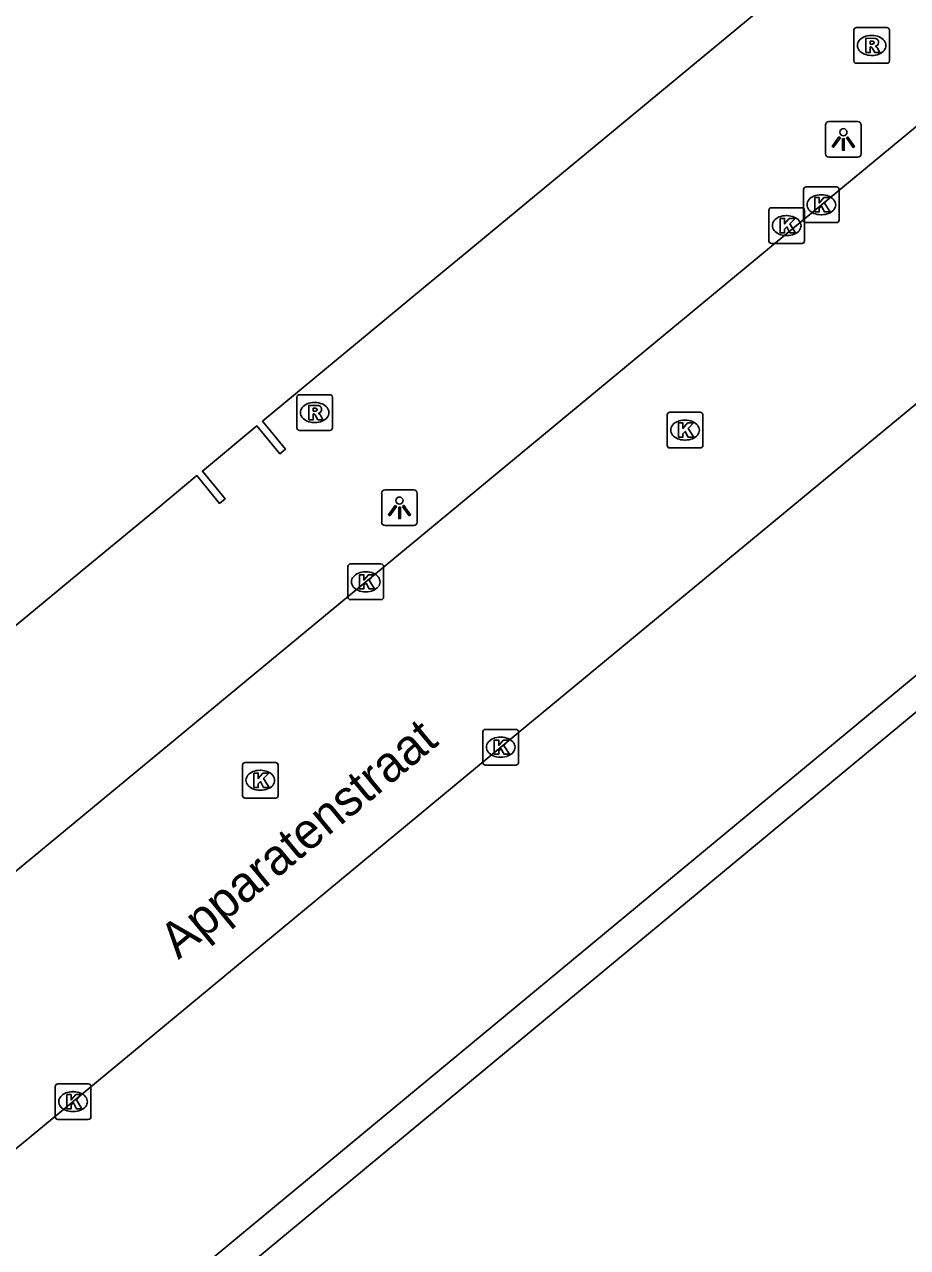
# Model space of a CAD drawing. Extents: x 159489 to 160304, y 383826 to 384530.
# Drawn here: x 159947.73 to 159972.47, y 384336.25 to 384370.53 of the extents above; entities that cross this region are included whole.
import ezdxf

# ---------------------------------------------------------------- set-up
doc = ezdxf.new("R2010")
doc.units = 0
for name, color, linetype in [('IMGEO_Kolk', 7, 'Continuous'), ('IMGEO_Lichtpunt', 7, 'Continuous'), ('IMGEO_Openbare_ruimte_label', 7, 'Continuous'), ('IMGEO_Pand', 7, 'Continuous'), ('IMGEO_Rijbaan_lokaal_gesloten', 7, 'Continuous'), ('IMGEO_Rioolput', 7, 'Continuous'), ('IMGEO_Voetpad_open', 7, 'Continuous')]:
    doc.layers.add(name, color=color, linetype=linetype)

msp = doc.modelspace()

# ---------------------------------------------------------------- linework, layer by layer
at = {"layer": 'IMGEO_Kolk'}
for p, q in [((159969.556, 384365.054), (159969.556, 384365.906)), ((159969.631, 384365.98), (159970.483, 384365.98)), ((159970.044, 384365.76), (159970.069, 384365.76)), ((159970.557, 384365.906), (159970.557, 384365.054)), ((159968.66, 384365.395), (159969.512, 384365.395)), ((159968.585, 384364.469), (159968.585, 384365.321)), ((159969.073, 384365.175), (159969.098, 384365.175)), ((159969.586, 384365.321), (159969.586, 384364.469)), ((159970.067, 384365.2), (159970.042, 384365.2)), ((159970.483, 384364.98), (159969.631, 384364.98)), ((159969.512, 384364.395), (159968.66, 384364.395)), ((159969.096, 384364.615), (159969.071, 384364.615)), ((159965.737, 384358.737), (159965.737, 384359.589)), ((159965.812, 384359.663), (159966.664, 384359.663)), ((159966.738, 384359.589), (159966.738, 384358.737)), ((159966.225, 384359.443), (159966.25, 384359.443)), ((159966.248, 384358.883), (159966.223, 384358.883)), ((159966.664, 384358.663), (159965.812, 384358.663)), ((159956.794, 384354.483), (159956.794, 384355.335)), ((159956.869, 384355.409), (159957.721, 384355.409)), ((159957.282, 384355.189), (159957.307, 384355.189)), ((159957.795, 384355.335), (159957.795, 384354.483)), ((159957.721, 384354.409), (159956.869, 384354.409)), ((159957.305, 384354.629), (159957.28, 384354.629)), ((159960.574, 384349.847), (159960.574, 384350.699)), ((159960.649, 384350.773), (159961.501, 384350.773)), ((159961.575, 384350.699), (159961.575, 384349.847)), ((159961.062, 384350.553), (159961.087, 384350.553)), ((159961.085, 384349.993), (159961.06, 384349.993)), ((159953.839, 384348.919), (159953.839, 384349.771)), ((159953.914, 384349.845), (159954.766, 384349.845)), ((159954.327, 384349.625), (159954.352, 384349.625)), ((159954.84, 384349.771), (159954.84, 384348.919)), ((159961.501, 384349.773), (159960.649, 384349.773)), ((159954.35, 384349.065), (159954.325, 384349.065)), ((159954.766, 384348.845), (159953.914, 384348.845)), ((159948.595, 384339.91), (159948.595, 384340.762)), ((159948.67, 384340.836), (159949.522, 384340.836)), ((159949.596, 384340.762), (159949.596, 384339.91)), ((159949.083, 384340.616), (159949.108, 384340.616)), ((159949.106, 384340.056), (159949.081, 384340.056)), ((159949.522, 384339.836), (159948.67, 384339.836))]:
    msp.add_line(p, q, dxfattribs=at)
for points in [[(159969.556, 384365.054), (159969.556, 384365.906)], [(159969.631, 384365.98), (159970.483, 384365.98)], [(159970.557, 384365.906), (159970.557, 384365.054)], [(159968.66, 384365.395), (159969.512, 384365.395)], [(159969.877, 384365.68), (159970, 384365.68), (159970, 384365.529), (159970.13, 384365.68), (159970.294, 384365.68), (159970.148, 384365.529), (159970.301, 384365.28), (159970.149, 384365.28), (159970.064, 384365.444), (159970, 384365.377), (159970, 384365.28), (159969.877, 384365.28), (159969.877, 384365.68)], [(159968.585, 384364.469), (159968.585, 384365.321)], [(159968.906, 384365.095), (159969.029, 384365.095), (159969.029, 384364.944), (159969.159, 384365.095), (159969.323, 384365.095), (159969.177, 384364.944), (159969.33, 384364.695), (159969.178, 384364.695), (159969.093, 384364.859), (159969.029, 384364.792), (159969.029, 384364.695), (159968.906, 384364.695), (159968.906, 384365.095)], [(159969.586, 384365.321), (159969.586, 384364.469)], [(159970.483, 384364.98), (159969.631, 384364.98)], [(159969.512, 384364.395), (159968.66, 384364.395)], [(159965.737, 384358.737), (159965.737, 384359.589)], [(159965.812, 384359.663), (159966.664, 384359.663)], [(159966.738, 384359.589), (159966.738, 384358.737)], [(159966.058, 384359.363), (159966.181, 384359.363), (159966.181, 384359.212), (159966.311, 384359.363), (159966.475, 384359.363), (159966.329, 384359.212), (159966.482, 384358.963), (159966.33, 384358.963), (159966.245, 384359.127), (159966.181, 384359.06), (159966.181, 384358.963), (159966.058, 384358.963), (159966.058, 384359.363)], [(159966.664, 384358.663), (159965.812, 384358.663)], [(159956.794, 384354.483), (159956.794, 384355.335)], [(159956.869, 384355.409), (159957.721, 384355.409)], [(159957.115, 384355.109), (159957.238, 384355.109), (159957.238, 384354.958), (159957.368, 384355.109), (159957.532, 384355.109), (159957.386, 384354.958), (159957.539, 384354.709), (159957.387, 384354.709), (159957.302, 384354.873), (159957.238, 384354.806), (159957.238, 384354.709), (159957.115, 384354.709), (159957.115, 384355.109)], [(159957.795, 384355.335), (159957.795, 384354.483)], [(159957.721, 384354.409), (159956.869, 384354.409)], [(159960.574, 384349.847), (159960.574, 384350.699)], [(159960.649, 384350.773), (159961.501, 384350.773)], [(159961.575, 384350.699), (159961.575, 384349.847)], [(159960.895, 384350.473), (159961.018, 384350.473), (159961.018, 384350.322), (159961.148, 384350.473), (159961.312, 384350.473), (159961.166, 384350.322), (159961.319, 384350.073), (159961.167, 384350.073), (159961.082, 384350.237), (159961.018, 384350.17), (159961.018, 384350.073), (159960.895, 384350.073), (159960.895, 384350.473)], [(159953.839, 384348.919), (159953.839, 384349.771)], [(159953.914, 384349.845), (159954.766, 384349.845)], [(159954.84, 384349.771), (159954.84, 384348.919)], [(159961.501, 384349.773), (159960.649, 384349.773)], [(159954.16, 384349.545), (159954.283, 384349.545), (159954.283, 384349.394), (159954.413, 384349.545), (159954.577, 384349.545), (159954.431, 384349.394), (159954.584, 384349.145), (159954.432, 384349.145), (159954.347, 384349.309), (159954.283, 384349.242), (159954.283, 384349.145), (159954.16, 384349.145), (159954.16, 384349.545)], [(159954.766, 384348.845), (159953.914, 384348.845)], [(159948.595, 384339.91), (159948.595, 384340.762)], [(159948.67, 384340.836), (159949.522, 384340.836)], [(159949.596, 384340.762), (159949.596, 384339.91)], [(159948.916, 384340.536), (159949.039, 384340.536), (159949.039, 384340.385), (159949.169, 384340.536), (159949.333, 384340.536), (159949.187, 384340.385), (159949.34, 384340.136), (159949.188, 384340.136), (159949.103, 384340.3), (159949.039, 384340.233), (159949.039, 384340.136), (159948.916, 384340.136), (159948.916, 384340.536)], [(159949.522, 384339.836), (159948.67, 384339.836)]]:
    msp.add_lwpolyline(points, dxfattribs=at)
for centre, start, end in [((159969.633, 384365.904), 91.552, 178.448), ((159969.633, 384365.904), 91.552, 178.448), ((159970.481, 384365.904), 1.552, 88.448), ((159970.481, 384365.904), 1.552, 88.448), ((159968.662, 384365.319), 91.552, 178.448), ((159968.662, 384365.319), 91.552, 178.448), ((159969.51, 384365.319), 1.552, 88.448), ((159969.51, 384365.319), 1.552, 88.448), ((159969.633, 384365.056), 181.552, 268.448), ((159969.633, 384365.056), 181.552, 268.448), ((159970.481, 384365.056), 271.552, 358.448), ((159970.481, 384365.056), 271.552, 358.448), ((159968.662, 384364.471), 181.552, 268.448), ((159968.662, 384364.471), 181.552, 268.448), ((159969.51, 384364.471), 271.552, 358.448), ((159969.51, 384364.471), 271.552, 358.448), ((159965.814, 384359.587), 91.552, 178.448), ((159965.814, 384359.587), 91.552, 178.448), ((159966.662, 384359.587), 1.552, 88.448), ((159966.662, 384359.587), 1.552, 88.448), ((159965.814, 384358.739), 181.552, 268.448), ((159965.814, 384358.739), 181.552, 268.448), ((159966.662, 384358.739), 271.552, 358.448), ((159966.662, 384358.739), 271.552, 358.448), ((159956.871, 384355.333), 91.552, 178.448), ((159956.871, 384355.333), 91.552, 178.448), ((159957.719, 384355.333), 1.552, 88.448), ((159957.719, 384355.333), 1.552, 88.448), ((159956.871, 384354.485), 181.552, 268.448), ((159956.871, 384354.485), 181.552, 268.448), ((159957.719, 384354.485), 271.552, 358.448), ((159957.719, 384354.485), 271.552, 358.448), ((159960.651, 384350.697), 91.552, 178.448), ((159960.651, 384350.697), 91.552, 178.448), ((159961.499, 384350.697), 1.552, 88.448), ((159961.499, 384350.697), 1.552, 88.448), ((159953.916, 384349.769), 91.552, 178.448), ((159953.916, 384349.769), 91.552, 178.448), ((159954.764, 384349.769), 1.552, 88.448), ((159954.764, 384349.769), 1.552, 88.448), ((159960.651, 384349.849), 181.552, 268.448), ((159960.651, 384349.849), 181.552, 268.448), ((159961.499, 384349.849), 271.552, 358.448), ((159961.499, 384349.849), 271.552, 358.448), ((159953.916, 384348.921), 181.552, 268.448), ((159953.916, 384348.921), 181.552, 268.448), ((159954.764, 384348.921), 271.552, 358.448), ((159954.764, 384348.921), 271.552, 358.448), ((159948.672, 384340.76), 91.552, 178.448), ((159948.672, 384340.76), 91.552, 178.448), ((159949.52, 384340.76), 1.552, 88.448), ((159949.52, 384340.76), 1.552, 88.448), ((159948.672, 384339.912), 181.552, 268.448), ((159948.672, 384339.912), 181.552, 268.448), ((159949.52, 384339.912), 271.552, 358.448), ((159949.52, 384339.912), 271.552, 358.448)]:
    msp.add_arc(centre, 0.0765, start, end, dxfattribs=at)
for centre, major_axis, ratio, start_param, end_param in [((159970.043, 384365.48), (-0.387, 0.002), 0.722429, 4.712389, 7.853982), ((159970.068, 384365.48), (-0.39, 0.002), 0.717154, 1.570796, 4.712389), ((159969.072, 384364.895), (-0.387, 0.002), 0.722429, 4.712389, 7.853982), ((159969.097, 384364.895), (-0.39, 0.002), 0.717154, 1.570796, 4.712389), ((159966.224, 384359.163), (-0.387, 0.002), 0.722429, 4.712389, 7.853982), ((159966.249, 384359.163), (-0.39, 0.002), 0.717154, 1.570796, 4.712389), ((159957.281, 384354.909), (-0.387, 0.002), 0.722429, 4.712389, 7.853982), ((159957.306, 384354.909), (-0.39, 0.002), 0.717154, 1.570796, 4.712389), ((159961.061, 384350.273), (-0.387, 0.002), 0.722429, 4.712389, 7.853982), ((159961.086, 384350.273), (-0.39, 0.002), 0.717154, 1.570796, 4.712389), ((159954.326, 384349.345), (-0.387, 0.002), 0.722429, 4.712389, 7.853982), ((159954.351, 384349.345), (-0.39, 0.002), 0.717154, 1.570796, 4.712389), ((159949.082, 384340.336), (-0.387, 0.002), 0.722429, 4.712389, 7.853982), ((159949.107, 384340.336), (-0.39, 0.002), 0.717154, 1.570796, 4.712389)]:
    msp.add_ellipse(centre, major_axis=major_axis, ratio=ratio, start_param=start_param, end_param=end_param, dxfattribs=at)
at = {"layer": 'IMGEO_Lichtpunt'}
for p, q in [((159971.078, 384367.811), (159970.27, 384367.811)), ((159971.078, 384367.811), (159970.27, 384367.811)), ((159970.176, 384367.716), (159970.176, 384366.909)), ((159970.176, 384367.716), (159970.176, 384366.909)), ((159971.172, 384366.909), (159971.172, 384367.716)), ((159971.172, 384366.909), (159971.172, 384367.716)), ((159970.27, 384366.815), (159971.078, 384366.815)), ((159970.27, 384366.815), (159971.078, 384366.815)), ((159957.74, 384357.389), (159957.74, 384356.582)), ((159957.74, 384357.389), (159957.74, 384356.582)), ((159958.642, 384357.484), (159957.834, 384357.484)), ((159958.642, 384357.484), (159957.834, 384357.484)), ((159958.736, 384356.582), (159958.736, 384357.389)), ((159958.736, 384356.582), (159958.736, 384357.389)), ((159957.834, 384356.488), (159958.642, 384356.488)), ((159957.834, 384356.488), (159958.642, 384356.488))]:
    msp.add_line(p, q, dxfattribs=at)
for points in [[(159970.55, 384367.38), (159970.589, 384367.352), (159970.401, 384367.09), (159970.363, 384367.117), (159970.55, 384367.38)], [(159970.652, 384367.332), (159970.699, 384367.332), (159970.699, 384367.01), (159970.652, 384367.01), (159970.652, 384367.332)], [(159970.762, 384367.352), (159970.8, 384367.379), (159970.987, 384367.117), (159970.948, 384367.089), (159970.762, 384367.352)], [(159958.114, 384357.053), (159958.153, 384357.025), (159957.965, 384356.763), (159957.927, 384356.79), (159958.114, 384357.053)], [(159958.216, 384357.005), (159958.263, 384357.005), (159958.263, 384356.683), (159958.216, 384356.683), (159958.216, 384357.005)], [(159958.326, 384357.025), (159958.364, 384357.052), (159958.551, 384356.79), (159958.512, 384356.762), (159958.326, 384357.025)]]:
    msp.add_lwpolyline(points, dxfattribs=at)
for centre in [(159970.675, 384367.514), (159958.239, 384357.187)]:
    msp.add_circle(centre, 0.0994, dxfattribs=at)
for centre, start, end in [((159970.27, 384367.716), 90, 180), ((159970.27, 384367.716), 90, 180), ((159971.078, 384367.716), 0, 90), ((159971.078, 384367.716), 0, 90), ((159970.27, 384366.909), 180, 270), ((159970.27, 384366.909), 180, 270), ((159971.078, 384366.909), 270, 0), ((159971.078, 384366.909), 270, 360), ((159957.834, 384357.389), 90, 180), ((159957.834, 384357.389), 90, 180), ((159958.642, 384357.389), 0, 90), ((159958.642, 384357.389), 0, 90), ((159957.834, 384356.582), 180, 270), ((159957.834, 384356.582), 180, 270), ((159958.642, 384356.582), 270, 0), ((159958.642, 384356.582), 270, 360)]:
    msp.add_arc(centre, 0.0946, start, end, dxfattribs=at)
at = {"layer": 'IMGEO_Pand'}
for points in [[(159937.597, 384345.486), (159949.291, 384355.176), (159951.409, 384356.931), (159952.564, 384357.888), (159953.2, 384357.109), (159953.359, 384357.239), (159952.717, 384358.014), (159954.243, 384359.279), (159954.89, 384358.5), (159955.049, 384358.63), (159954.401, 384359.41), (159959.13, 384363.328), (159960.021, 384364.067), (159974.44, 384376.013)], [(160013.598, 384337.354), (159971.601, 384302.553), (159948.159, 384330.888), (159990.128, 384365.704)]]:
    msp.add_lwpolyline(points, dxfattribs=at)
at = {"layer": 'IMGEO_Rijbaan_lokaal_gesloten'}
for points in [[(159983.788, 384376.807), (159982.044, 384375.396), (159970.057, 384365.48), (159957.295, 384354.909), (159945.317, 384344.999), (159934.113, 384335.743), (159930.945, 384333.111)], [(159989.867, 384374.086), (159986.588, 384371.379), (159973.829, 384360.821), (159961.075, 384350.273), (159949.096, 384340.336), (159937.893, 384331.09), (159936.165, 384329.649)]]:
    msp.add_lwpolyline(points, dxfattribs=at)
at = {"layer": 'IMGEO_Rioolput'}
for p, q in [((159970.965, 384369.52), (159970.965, 384370.372)), ((159971.04, 384370.446), (159971.892, 384370.446)), ((159971.453, 384370.226), (159971.478, 384370.226)), ((159971.966, 384370.372), (159971.966, 384369.52)), ((159971.476, 384369.666), (159971.451, 384369.666)), ((159971.892, 384369.446), (159971.04, 384369.446)), ((159955.362, 384359.229), (159955.362, 384360.081)), ((159955.437, 384360.155), (159956.289, 384360.155)), ((159955.85, 384359.935), (159955.875, 384359.935)), ((159956.363, 384360.081), (159956.363, 384359.229)), ((159955.873, 384359.375), (159955.848, 384359.375)), ((159956.289, 384359.155), (159955.437, 384359.155))]:
    msp.add_line(p, q, dxfattribs=at)
for points in [[(159970.965, 384369.52), (159970.965, 384370.372)], [(159971.04, 384370.446), (159971.892, 384370.446)], [(159971.966, 384370.372), (159971.966, 384369.52)], [(159971.554, 384370.144), (159971.302, 384370.146), (159971.302, 384369.746)], [(159971.302, 384369.746), (159971.426, 384369.746), (159971.426, 384369.908), (159971.437, 384369.908)], [(159971.48, 384370.065), (159971.426, 384370.065), (159971.426, 384369.984)], [(159971.426, 384369.984), (159971.478, 384369.984)], [(159971.484, 384369.879), (159971.555, 384369.746), (159971.695, 384369.746), (159971.63, 384369.872)], [(159971.892, 384369.446), (159971.04, 384369.446)], [(159955.362, 384359.229), (159955.362, 384360.081)], [(159955.437, 384360.155), (159956.289, 384360.155)], [(159956.363, 384360.081), (159956.363, 384359.229)], [(159955.951, 384359.853), (159955.699, 384359.855), (159955.699, 384359.455)], [(159955.699, 384359.455), (159955.823, 384359.455), (159955.823, 384359.617), (159955.834, 384359.617)], [(159955.877, 384359.774), (159955.823, 384359.774), (159955.823, 384359.693)], [(159955.823, 384359.693), (159955.875, 384359.693)], [(159955.881, 384359.588), (159955.952, 384359.455), (159956.092, 384359.455), (159956.027, 384359.581)], [(159956.289, 384359.155), (159955.437, 384359.155)]]:
    msp.add_lwpolyline(points, dxfattribs=at)
for centre, radius, start, end in [((159971.042, 384370.37), 0.0765, 91.552, 178.448), ((159971.042, 384370.37), 0.0765, 91.552, 178.448), ((159971.89, 384370.37), 0.0765, 1.552, 88.448), ((159971.89, 384370.37), 0.0765, 1.552, 88.448), ((159971.436, 384369.855), 0.0533, 26.0293, 88.6989), ((159971.462, 384370.173), 0.19, 274.7715, 282.9687), ((159971.486, 384369.969), 0.0964, 77.0061, 93.1865), ((159971.5, 384370.026), 0.0378, 276.6634, 79.6772), ((159971.553, 384370.034), 0.109, 350.3612, 89.416), ((159971.551, 384370.034), 0.112, 277.5842, 350.9817), ((159971.535, 384369.819), 0.108, 29.5134, 73.7905), ((159971.042, 384369.522), 0.0765, 181.552, 268.448), ((159971.042, 384369.522), 0.0765, 181.552, 268.448), ((159971.89, 384369.522), 0.0765, 271.552, 358.448), ((159971.89, 384369.522), 0.0765, 271.552, 358.448), ((159955.439, 384360.079), 0.0765, 91.552, 178.448), ((159955.439, 384360.079), 0.0765, 91.552, 178.448), ((159956.287, 384360.079), 0.0765, 1.552, 88.448), ((159956.287, 384360.079), 0.0765, 1.552, 88.448), ((159955.833, 384359.564), 0.0533, 26.0293, 88.6989), ((159955.859, 384359.882), 0.19, 274.7715, 282.9687), ((159955.883, 384359.678), 0.0964, 77.0061, 93.1865), ((159955.897, 384359.735), 0.0378, 276.6634, 79.6772), ((159955.95, 384359.743), 0.109, 350.3612, 89.416), ((159955.948, 384359.743), 0.112, 277.5842, 350.9817), ((159955.932, 384359.528), 0.108, 29.5134, 73.7905), ((159955.439, 384359.231), 0.0765, 181.552, 268.448), ((159955.439, 384359.231), 0.0765, 181.552, 268.448), ((159956.287, 384359.231), 0.0765, 271.552, 358.448), ((159956.287, 384359.231), 0.0765, 271.552, 358.448)]:
    msp.add_arc(centre, radius, start, end, dxfattribs=at)
for centre, major_axis, ratio, start_param, end_param in [((159971.452, 384369.946), (-0.387, 0.002), 0.722429, 4.712389, 7.853982), ((159971.477, 384369.946), (-0.39, 0.002), 0.717154, 1.570796, 4.712389), ((159955.849, 384359.655), (-0.387, 0.002), 0.722429, 4.712389, 7.853982), ((159955.874, 384359.655), (-0.39, 0.002), 0.717154, 1.570796, 4.712389)]:
    msp.add_ellipse(centre, major_axis=major_axis, ratio=ratio, start_param=start_param, end_param=end_param, dxfattribs=at)
at = {"layer": 'IMGEO_Voetpad_open'}
msp.add_lwpolyline([(159937.427, 384324.203), (159938.439, 384325.04), (159939.01, 384324.365), (159993.239, 384369.301), (160013.944, 384344.349), (160010.691, 384341.649)], dxfattribs=at)

# ---------------------------------------------------------------- texts
at = {"layer": 'IMGEO_Openbare_ruimte_label'}
msp.add_text('Apparatenstraat', height=1, rotation=39.6442, dxfattribs=at).set_placement((159952.047, 384344.302))

doc.saveas('drawing.dxf')
